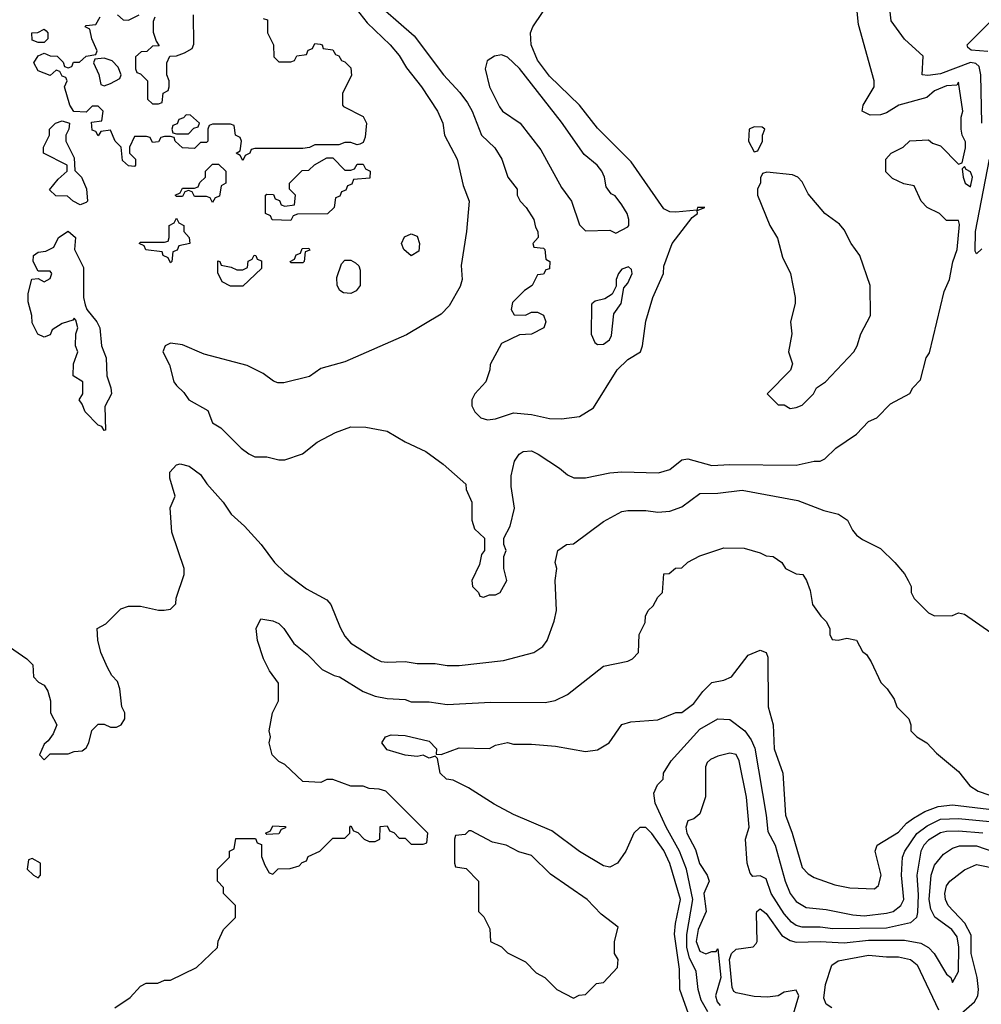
# Model space of a CAD drawing. Header units: inches. Extents: x 1793389 to 1900389, y 320802 to 470796.
# Tile 534 of 656: x 1865449 to 1868645, y 396601 to 399874. Entities that reach past the tile are written whole.
import ezdxf

# ---------------------------------------------------------------- set-up
doc = ezdxf.new("R2010")
doc.units = ezdxf.units.IN
doc.header["$MEASUREMENT"] = 0
doc.layers.add('B8369', color=7, linetype='Continuous')

msp = doc.modelspace()

# ---------------------------------------------------------------- linework, layer by layer
at = {"layer": 'B8369', "color": 2}
for points, elevation in [([(1868647.3, 399530), (1868644.2, 399690), (1868638.2, 399718.2), (1868627.6, 399727.6), (1868610, 399731.6), (1868510, 399694), (1868467.9, 399687.9), (1868448.7, 399690), (1868452.7, 399752.7), (1868390, 399809), (1868346, 399870), (1868340.9, 399910), (1868340.9, 399970), (1868333.6, 399993.6), (1868329.2, 400000)], 246), ([(1866613, 399950), (1866759.6, 399819.6), (1866858, 399690), (1866912, 399632), (1866937.3, 399597.3), (1866953.4, 399570), (1866984, 399490), (1867027.7, 399447.7), (1867051, 399410), (1867071.3, 399350), (1867102, 399310), (1867102, 399290), (1867112, 399270), (1867132, 399250), (1867158, 399210), (1867163.6, 399183.6), (1867171.3, 399170), (1867172, 399150), (1867154, 399130), (1867158, 399118), (1867190, 399114), (1867194, 399110), (1867198, 399078), (1867211.3, 399070), (1867210, 399046), (1867198, 399042), (1867190, 399028), (1867170, 399026), (1867152, 398990), (1867126.8, 398973.2), (1867086.4, 398933.6), (1867082, 398910), (1867092.7, 398892.7), (1867130, 398892), (1867150, 398902), (1867170, 398902), (1867190, 398892), (1867198, 398870), (1867191.3, 398850), (1867150, 398828), (1867110, 398826), (1867050, 398798), (1867012.7, 398727.3), (1867012, 398710), (1866998, 398670), (1866962, 398630), (1866952, 398610), (1866952, 398590), (1866962, 398570), (1866982, 398550), (1867003.5, 398543.5), (1867030, 398546.8), (1867090, 398567.3), (1867150, 398562), (1867210, 398547.7), (1867250, 398547.3), (1867310, 398554.8), (1867356.5, 398583.5), (1867435.1, 398710), (1867470, 398744), (1867512.7, 398770), (1867519.5, 398790), (1867530, 398872), (1867554, 398950), (1867589, 399030), (1867590, 399054), (1867617.2, 399130), (1867684.1, 399215.9), (1867702, 399230), (1867700.4, 399239.6), (1867726, 399250), (1867702, 399250), (1867699.6, 399240.4), (1867630, 399234.5), (1867610, 399235.1), (1867590, 399245.2), (1867481, 399401), (1867370, 399512.7), (1867309.7, 399589.7), (1867210, 399686), (1867170, 399739), (1867149.4, 399790), (1867147, 399830), (1867154.5, 399850), (1867221.1, 399950)], 254), ([(1865774, 399890), (1865792.7, 399872.7), (1865810, 399872), (1865846, 399890)], 246), ([(1865898, 399882), (1865892.7, 399867.3), (1865892.7, 399832.7), (1865902, 399802), (1865912.7, 399787.3), (1865890, 399786), (1865871.6, 399768.4), (1865852.7, 399767.3), (1865834, 399750), (1865834, 399710), (1865838, 399698), (1865850, 399694), (1865874, 399670), (1865874, 399610), (1865890, 399594), (1865910, 399594), (1865922, 399598), (1865926, 399630), (1865942, 399638), (1865946, 399650), (1865946, 399670), (1865938, 399690), (1865938, 399730), (1865947.3, 399752.7), (1865970, 399754), (1865996.4, 399763.6), (1866022, 399778), (1866027.3, 399792.7), (1866026, 399890)], 246), ([(1866567.3, 399910), (1866603.7, 399863.7), (1866680.7, 399790), (1866710, 399754.8), (1866734.2, 399714.2), (1866784, 399650), (1866837.3, 399570), (1866854.8, 399530), (1866861, 399490), (1866902.8, 399410), (1866922.5, 399322.5), (1866942.8, 399270), (1866934, 399170), (1866916.8, 399056.8), (1866919.1, 399010), (1866912.8, 398987.2), (1866876.9, 398923.1), (1866850, 398894.5), (1866734.1, 398825.9), (1866530, 398736.9), (1866450, 398714.5), (1866412.5, 398687.5), (1866326.3, 398666.3), (1866306.6, 398666.6), (1866292.5, 398672.5), (1866258, 398698), (1866204.8, 398724.8), (1866061.5, 398761.5), (1865990, 398793.2), (1865950, 398799), (1865932, 398790), (1865924.7, 398770), (1865946.4, 398726.4), (1865961, 398670), (1865970, 398658), (1865994.4, 398634.4), (1866011.3, 398610), (1866074.4, 398574.4), (1866090, 398534), (1866116.9, 398516.9), (1866184.7, 398450), (1866210, 398431), (1866230, 398421), (1866270, 398421), (1866310, 398411.3), (1866330, 398411.3), (1866388.9, 398431.1), (1866438, 398470), (1866498, 398502), (1866550, 398521), (1866599.8, 398519.8), (1866670, 398506), (1866730, 398471), (1866798.5, 398438.5), (1866856.8, 398396.8), (1866932, 398330), (1866932.7, 398312.7), (1866952, 398270), (1866952, 398210), (1866961, 398181), (1866994, 398150), (1866994, 398110), (1866983.6, 398096.4), (1866976.9, 398063.1), (1866952, 398010), (1866954, 397990), (1866974, 397970), (1866978, 397958), (1866990, 397954), (1867010, 397962), (1867030, 397962), (1867046, 397970), (1867068, 398010), (1867058, 398050), (1867058, 398090), (1867066, 398110), (1867058, 398130), (1867058, 398150), (1867079, 398190), (1867093.2, 398250), (1867082, 398322), (1867082, 398358), (1867093.6, 398406.4), (1867108.7, 398430), (1867122, 398438), (1867150, 398441), (1867172, 398430), (1867243.5, 398383.5), (1867270, 398361), (1867291.1, 398351.1), (1867330, 398351), (1867410, 398367.3), (1867450, 398370.7), (1867572.5, 398367.5), (1867610, 398378.8), (1867650, 398410.8), (1867670, 398414), (1867750, 398392.4), (1867810, 398395.8), (1868030, 398393.4), (1868090, 398406.8), (1868110, 398406.8), (1868125.6, 398414.4), (1868162, 398450), (1868230, 398496), (1868270, 398538), (1868298, 398550), (1868343.1, 398596.9), (1868408.4, 398631.6), (1868418, 398650), (1868443.1, 398676.9), (1868462, 398750), (1868473.2, 398766.8), (1868522, 398970), (1868539.7, 399010), (1868550.9, 399069.1), (1868565.2, 399110), (1868572.7, 399192.7), (1868570, 399206), (1868530, 399206), (1868506, 399230), (1868466, 399250), (1868446, 399270), (1868422, 399322), (1868388.4, 399328.4), (1868350, 399346), (1868328.4, 399368.4), (1868328, 399410), (1868346, 399430), (1868386, 399450), (1868408.4, 399471.6), (1868470, 399474), (1868483.6, 399463.6), (1868510, 399454), (1868570, 399394), (1868582, 399398), (1868592.7, 399447.3), (1868592.5, 399467.5), (1868582, 399490), (1868579, 399510), (1868579, 399550), (1868584, 399570), (1868570, 399666), (1868563.6, 399656.4), (1868530, 399653.3), (1868490, 399637), (1868464.9, 399615.1), (1868371, 399590), (1868330, 399563.7), (1868310, 399558), (1868276.5, 399556.5), (1868249.3, 399569.3), (1868253.2, 399590), (1868289.2, 399650), (1868289.3, 399670), (1868237.5, 399857.5), (1868232.1, 399912.1)], 250), ([(1866258, 399878), (1866272.7, 399872.7), (1866272, 399830), (1866292, 399790), (1866294, 399750), (1866310, 399734), (1866350, 399734), (1866362, 399738), (1866370, 399754), (1866402, 399758), (1866407.3, 399772.7), (1866422, 399778), (1866430, 399794), (1866447.3, 399792.7), (1866454, 399790), (1866458, 399778), (1866490, 399774), (1866498, 399758), (1866510, 399754), (1866518, 399738), (1866530, 399734), (1866550, 399714), (1866551.6, 399688.4), (1866522, 399630), (1866522, 399590), (1866524.7, 399584.7), (1866590, 399552), (1866602, 399530), (1866596.9, 399483.1), (1866590, 399466), (1866579.6, 399460.4), (1866570, 399458), (1866550, 399466), (1866530, 399466), (1866510, 399458), (1866430, 399458), (1866411.6, 399448.4), (1866390, 399446), (1866230, 399446), (1866218, 399442), (1866214, 399430), (1866198, 399422), (1866190, 399406), (1866182, 399422), (1866168, 399430), (1866182, 399438), (1866186, 399470), (1866182, 399482), (1866166, 399490), (1866162, 399522), (1866150, 399526), (1866090, 399526), (1866078, 399522), (1866074, 399510), (1866074, 399470), (1866070, 399466), (1866050, 399466), (1866030, 399446), (1865990, 399448), (1865966, 399470), (1865962, 399482), (1865950, 399486), (1865930, 399486), (1865918, 399482), (1865910, 399468), (1865890, 399466), (1865882, 399482), (1865870, 399486), (1865830, 399486), (1865814, 399450), (1865814, 399430), (1865834, 399410), (1865834, 399390), (1865830, 399386), (1865810, 399388), (1865790, 399406), (1865786, 399450), (1865766, 399470), (1865750, 399506), (1865718, 399502), (1865710, 399488), (1865702, 399502), (1865690, 399506), (1865687.3, 399532.7), (1865722, 399538), (1865726, 399570), (1865710, 399586), (1865690, 399586), (1865670, 399566), (1865628.7, 399568.7), (1865615.3, 399590), (1865598, 399650), (1865606, 399670), (1865602, 399682), (1865590, 399686), (1865582, 399702), (1865570, 399706), (1865550, 399688), (1865510, 399704), (1865495.3, 399730), (1865510, 399754), (1865530, 399762), (1865550, 399754), (1865572.7, 399752.7), (1865592.7, 399732.7), (1865598, 399718), (1865610, 399714), (1865622, 399718), (1865628, 399732), (1865647.3, 399732.7), (1865670, 399752), (1865702, 399758), (1865706, 399770), (1865688, 399810), (1865682, 399842), (1865666, 399850), (1865670, 399854), (1865702, 399858), (1865716.4, 399883.6)], 246), ([(1868667.4, 399767.4), (1868612.1, 399772.1), (1868600.7, 399780.7), (1868598, 399790), (1868678.7, 399870)], 242), ([(1868647.5, 399112.5), (1868630, 399095.3), (1868624.8, 399104.8), (1868626.2, 399170), (1868672.7, 399410)], 246), ([(1865330, 397846.8), (1865472, 397750), (1865492, 397730), (1865494, 397690), (1865511.6, 397671.6), (1865530, 397662), (1865542, 397642), (1865551.3, 397610), (1865551.3, 397570), (1865572, 397530), (1865559.8, 397500.2), (1865543.6, 397476.4), (1865530, 397466), (1865514, 397430), (1865530, 397414), (1865550, 397434), (1865610, 397434), (1865630, 397442), (1865656.4, 397443.6), (1865670, 397454), (1865678, 397470), (1865689, 397511), (1865710, 397532), (1865730, 397532), (1865750, 397522), (1865770, 397522), (1865786, 397530), (1865798, 397550), (1865798, 397570), (1865788, 397590), (1865782, 397650), (1865773.6, 397673.6), (1865754.6, 397694.6), (1865740.2, 397720.2), (1865718, 397770), (1865708.4, 397811.6), (1865706, 397850), (1865734.6, 397865.4), (1865784.7, 397915.3), (1865810, 397924.7), (1865850, 397924.7), (1865910, 397911.3), (1865928.4, 397911.6), (1865950, 397914), (1865968, 397932), (1865968.9, 397951.1), (1865995.3, 398030), (1865995.3, 398050), (1865954, 398170), (1865948.7, 398251.3), (1865966, 398290), (1865948, 398350), (1865948, 398370), (1865970, 398394), (1865982, 398398), (1866012, 398390), (1866050, 398362), (1866070.7, 398330.7), (1866124.7, 398270), (1866151.3, 398230), (1866196, 398190), (1866251.3, 398130), (1866296, 398070), (1866330, 398036), (1866402.5, 397982.5), (1866470, 397946), (1866482.8, 397930), (1866513.7, 397853.7), (1866530, 397824.7), (1866550, 397801), (1866630, 397750.8), (1866650, 397741), (1866670, 397738.8), (1866730, 397740.7), (1866770, 397734), (1866830, 397734), (1866870, 397727.3), (1866910, 397726.8), (1867056.5, 397743.5), (1867158, 397770), (1867188, 397790), (1867202, 397810), (1867225.6, 397874.4), (1867233.2, 397910), (1867229, 398010), (1867234, 398050), (1867229, 398070), (1867238, 398110), (1867266, 398130), (1867290, 398131.3), (1867390, 398206), (1867450, 398238.8), (1867470, 398242.8), (1867530, 398242.8), (1867570, 398237.3), (1867610, 398240.7), (1867650, 398254.8), (1867710, 398298.8), (1867770, 398300.5), (1867850, 398310.4), (1868035.5, 398275.5), (1868122.5, 398242.5), (1868170.5, 398230.5), (1868201, 398210), (1868216.8, 398176.8), (1868230, 398161), (1868250, 398146), (1868310, 398116), (1868358, 398070), (1868390, 398032), (1868402, 398010), (1868412, 397990), (1868412, 397970), (1868422, 397950), (1868470, 397902), (1868490, 397892), (1868550, 397894), (1868570, 397902), (1868590, 397898), (1868676.9, 397836.9)], 246), ([(1865765.2, 396590), (1865816, 396624), (1865850, 396662), (1865868.9, 396671.1), (1865908.4, 396671.6), (1865930, 396682), (1865950, 396682), (1866036.4, 396723.6), (1866106, 396790), (1866108.4, 396811.6), (1866126, 396850), (1866166, 396890), (1866166, 396930), (1866126, 396970), (1866126, 396990), (1866106, 397010), (1866106, 397050), (1866146, 397090), (1866146, 397110), (1866162, 397118), (1866167.3, 397152.7), (1866232.7, 397152.7), (1866238, 397138), (1866252, 397132), (1866252.7, 397092.7), (1866263.6, 397063.6), (1866278, 397038), (1866290, 397034), (1866308.4, 397051.6), (1866347.3, 397052.7), (1866378, 397062), (1866387.3, 397072.7), (1866402, 397078), (1866407.3, 397092.7), (1866446, 397110), (1866490, 397154), (1866530, 397154), (1866546, 397170), (1866546, 397190), (1866550, 397194), (1866558, 397178), (1866572.7, 397172.7), (1866594, 397150), (1866610, 397142), (1866630, 397142), (1866646, 397150), (1866647.3, 397192.7), (1866670, 397194), (1866678, 397178), (1866692.7, 397172.7), (1866710, 397154), (1866730, 397154), (1866750, 397134), (1866790, 397134), (1866802, 397138), (1866806, 397170), (1866666, 397310), (1866643.6, 397316.4), (1866610, 397318), (1866590, 397326), (1866550, 397326), (1866490, 397348), (1866470, 397348), (1866450, 397338), (1866390, 397342), (1866330, 397398), (1866310, 397408), (1866288, 397430), (1866278, 397470), (1866282, 397490), (1866278, 397510), (1866288.7, 397570), (1866308.7, 397610), (1866308.9, 397668.9), (1866279, 397710), (1866259, 397750), (1866239, 397810), (1866235.3, 397850), (1866250, 397882), (1866290, 397876.3), (1866310, 397866.8), (1866326.8, 397850), (1866359.9, 397799.9), (1866404.5, 397764.5), (1866454.4, 397714.4), (1866494, 397694), (1866511.3, 397690), (1866590, 397640.7), (1866630, 397624.9), (1866670, 397617.3), (1866730, 397614), (1866750, 397606.8), (1866810, 397606.8), (1866870, 397597.3), (1867014.8, 397605.2), (1867195.5, 397604.5), (1867229.3, 397610.7), (1867270, 397631), (1867390, 397724.7), (1867470, 397742), (1867486, 397750), (1867506, 397770), (1867508, 397830), (1867528, 397870), (1867528.9, 397891.1), (1867538, 397910), (1867554.6, 397925.4), (1867570, 397954), (1867586, 397970), (1867590, 398032), (1867607.3, 398032.7), (1867629, 398051), (1867650, 398052), (1867670, 398071.3), (1867710, 398091.3), (1867790, 398118), (1867856.9, 398116.9), (1867910, 398102), (1867930, 398092), (1867954, 398090), (1867982, 398070), (1867994, 398050), (1868030, 398032), (1868052, 398030), (1868064.7, 398010), (1868076.9, 397976.9), (1868084.7, 397930), (1868111.6, 397891.6), (1868130, 397874), (1868142, 397850), (1868142, 397830), (1868150, 397814), (1868170, 397812), (1868198, 397818), (1868231.1, 397811.1), (1868250, 397774), (1868263.6, 397763.6), (1868279.8, 397739.8), (1868311.1, 397671.1), (1868332, 397650), (1868355.3, 397615.3), (1868364.7, 397590), (1868404.7, 397550), (1868411.3, 397530), (1868411.3, 397510), (1868431.3, 397490), (1868464.7, 397470), (1868496.3, 397436.3), (1868570, 397374.8), (1868607.6, 397327.6), (1868634.8, 397310), (1868670, 397297.4)], 242), ([(1867672.3, 396570), (1867643, 396650), (1867641.6, 396718.4), (1867625.6, 396834.4), (1867628.3, 396870), (1867645.4, 396950), (1867610, 397069.3), (1867590, 397112.7), (1867550, 397169.3), (1867530, 397189.2), (1867510, 397189.2), (1867490.8, 397170), (1867464, 397110), (1867436, 397070), (1867410, 397057.2), (1867390, 397061.2), (1867310, 397109.3), (1867217.4, 397177.4), (1867090, 397232.3), (1867026.5, 397266.5), (1866941.2, 397321.2), (1866890, 397346), (1866868, 397350), (1866846, 397370), (1866838, 397418), (1866830, 397426), (1866810, 397419), (1866790, 397429), (1866770, 397425.2), (1866730, 397429.3), (1866670, 397447.3), (1866652.7, 397470), (1866665.2, 397490), (1866683.3, 397496.7), (1866730, 397494.4), (1866810, 397475.5), (1866834.8, 397450), (1866832.7, 397432.7), (1866850, 397431), (1866910, 397454), (1867010, 397452), (1867030, 397462), (1867070, 397471), (1867090, 397466), (1867150, 397466), (1867230, 397458.8), (1867330, 397441), (1867370, 397446.8), (1867408.7, 397470), (1867450, 397531), (1867480.2, 397539.8), (1867570, 397546.8), (1867630, 397571), (1867650, 397571.3), (1867690, 397601), (1867719.3, 397640.7), (1867749.4, 397670.6), (1867790, 397678.8), (1867815.3, 397690), (1867870, 397762), (1867910, 397778), (1867930.7, 397770.7), (1867935.3, 397755.3), (1867937.3, 397590), (1867954, 397530), (1867957, 397450), (1867985.5, 397370), (1867994, 397230), (1868017.1, 397170), (1868050, 397056), (1868070, 397034.8), (1868090, 397022.8), (1868158, 396998), (1868207.9, 396987.9), (1868290, 396984.7), (1868304, 396996), (1868312, 397030), (1868292.7, 397110), (1868299, 397130), (1868370, 397173.4), (1868396.8, 397203.2), (1868419.8, 397220.2), (1868457.5, 397242.5), (1868501.8, 397258.2), (1868550, 397264), (1868670.2, 397250.2)], 238), ([(1867736.6, 396576.6), (1867714.5, 396614.5), (1867704.7, 396650), (1867697.7, 396710), (1867675.6, 396755.6), (1867666, 396790), (1867666.5, 396833.5), (1867687, 396950), (1867665.7, 397050), (1867642.3, 397110), (1867597.3, 397190), (1867560.9, 397270), (1867557.2, 397302.8), (1867569.1, 397330.9), (1867588, 397350), (1867589, 397370), (1867614, 397410), (1867710, 397515.5), (1867770, 397550.6), (1867810, 397547.7), (1867859.5, 397510), (1867880.7, 397480.7), (1867892.5, 397452.5), (1867930.3, 397230.3), (1867935.3, 397175.3), (1867960.4, 397130), (1867993.4, 397010), (1868010.4, 396970), (1868030, 396943), (1868063.4, 396923.4), (1868130, 396916), (1868218.9, 396898.9), (1868255.8, 396895.8), (1868330, 396904), (1868352.3, 396910), (1868377.6, 396930), (1868387.6, 396950), (1868380.4, 397030), (1868383.6, 397090), (1868391.2, 397110), (1868431.4, 397168.6), (1868465.6, 397194.4), (1868510, 397216.2), (1868570, 397218.6), (1868790, 397197.3)], 234), ([(1868650, 397170.2), (1868570, 397177.2), (1868530, 397176.1), (1868510, 397171.4), (1868470, 397147), (1868454.3, 397130), (1868444.8, 397110), (1868430.9, 397030), (1868435.2, 396964.8), (1868433.2, 396906.8), (1868429.6, 396890), (1868410, 396872.4), (1868330, 396854), (1868151.6, 396851.6), (1868110, 396858), (1868050, 396858), (1868030, 396863.7), (1868014.3, 396874.3), (1867990, 396902.4), (1867947.2, 396970), (1867930, 397018.8), (1867910, 397028.2), (1867886.4, 397026.4), (1867877.1, 397037.1), (1867867.4, 397070), (1867861.3, 397150), (1867873.7, 397190), (1867864.4, 397290), (1867840.7, 397410), (1867830, 397431), (1867810, 397436), (1867770, 397426), (1867744.7, 397415.3), (1867734.6, 397405.4), (1867729, 397390), (1867728.9, 397291.1), (1867710, 397234), (1867690, 397218), (1867670, 397211), (1867662.7, 397190), (1867666, 397170), (1867695.3, 397115.3), (1867709, 397069), (1867734.3, 397030), (1867740.5, 397010), (1867722.8, 396970), (1867730.8, 396909.2), (1867703.7, 396850), (1867697.4, 396810), (1867710, 396778.4), (1867730, 396769.5), (1867750, 396777), (1867763.6, 396776.4), (1867770, 396786), (1867779.4, 396690), (1867762.2, 396630), (1867767.1, 396610), (1867777, 396597)], 230), ([(1868021.6, 396570), (1868039.3, 396630), (1868030, 396648.7), (1867990, 396641.2), (1867970.4, 396629.6), (1867935.1, 396624.9), (1867890, 396627.6), (1867830, 396639.6), (1867823.3, 396643.3), (1867816.9, 396656.9), (1867808.2, 396750), (1867815.1, 396770), (1867830, 396784.9), (1867887.2, 396792.8), (1867896.8, 396803.2), (1867900.4, 396810), (1867898, 396902), (1867899.3, 396910), (1867910, 396919.1), (1867930, 396903), (1867982.4, 396830), (1868010, 396812.9), (1868030, 396807.7), (1868110, 396810.2), (1868190, 396805.2), (1868270, 396814.2), (1868390, 396814), (1868444.4, 396804.4), (1868470.2, 396790.2), (1868488.4, 396770), (1868530, 396701), (1868544.7, 396690), (1868550, 396674), (1868569.2, 396710.8), (1868571, 396791), (1868565.6, 396825.6), (1868547, 396850), (1868490.9, 396890.9), (1868478, 396918), (1868472, 396950), (1868479.1, 397030), (1868490, 397064), (1868519.4, 397100.6), (1868550, 397120.4), (1868572.5, 397127.5), (1868630, 397127.6), (1868690, 397107.4)], 226), ([(1868570, 396563.1), (1868622.4, 396610), (1868633.7, 396630), (1868636, 396650), (1868631.8, 396690), (1868612.3, 396770), (1868611.4, 396831.4), (1868590.6, 396870.6), (1868535.6, 396930), (1868526.3, 396950), (1868524.7, 396970), (1868530, 396994.8), (1868540.9, 397010), (1868590, 397047.7), (1868630, 397066), (1868776.5, 397036.5)], 222), ([(1868149.1, 396589.1), (1868130, 396602), (1868121.5, 396621.5), (1868127.3, 396667.3), (1868148.3, 396731.7), (1868170, 396746), (1868270, 396764.9), (1868330, 396758.7), (1868370, 396759.5), (1868410.2, 396750.2), (1868432.5, 396732.5), (1868503.2, 396583.2)], 222)]:
    msp.add_lwpolyline(points, dxfattribs=dict(at, elevation=elevation))
for points, elevation in [([(1865510, 399798), (1865490, 399806), (1865489.2, 399830), (1865509, 399831), (1865530, 399842), (1865536.9, 399836.9), (1865542, 399830), (1865542, 399810), (1865530, 399798)], 246), ([(1867050, 399757.2), (1867027.1, 399752.9), (1867002.8, 399737.2), (1866996, 399710), (1867010.5, 399650), (1867043.8, 399583.8), (1867053.4, 399570), (1867112.7, 399530), (1867180.9, 399440.9), (1867250, 399316), (1867282.8, 399270), (1867310, 399192), (1867330, 399172), (1867410, 399174), (1867430, 399164.7), (1867470, 399184.7), (1867474, 399190), (1867474, 399210), (1867468, 399230), (1867450, 399258), (1867428.4, 399288.4), (1867415.3, 399295.3), (1867398, 399318), (1867393.2, 399350), (1867384, 399370), (1867368.7, 399390), (1867325.1, 399425.1), (1867250, 399532.7), (1867110, 399711.3), (1867070, 399749.4)], 258), ([(1865730, 399746), (1865698, 399742), (1865694, 399730), (1865711.6, 399691.6), (1865718, 399658), (1865730, 399654), (1865750, 399662), (1865782, 399678), (1865786, 399690), (1865776.4, 399716.4), (1865756.4, 399736.4)], 246), ([(1866002, 399558), (1865992.7, 399547.3), (1865978, 399542), (1865972.7, 399527.3), (1865958, 399522), (1865954, 399510), (1865958, 399498), (1865970, 399494), (1866010, 399494), (1866027.3, 399512.7), (1866042, 399518), (1866046, 399530), (1866016.4, 399556.4)], 246), ([(1865650, 399258), (1865626, 399270), (1865607.3, 399287.3), (1865568.4, 399288.4), (1865548, 399308), (1865576.4, 399343.6), (1865606, 399370), (1865606, 399390), (1865528, 399430), (1865528, 399450), (1865548, 399490), (1865548, 399510), (1865568, 399530), (1865590, 399538), (1865614, 399530), (1865612, 399510), (1865602, 399490), (1865602, 399470), (1865630, 399414), (1865632, 399372), (1865654, 399350), (1865671.1, 399311.1), (1865674, 399270), (1865670, 399266)], 246), ([(1867890, 399518), (1867874, 399510), (1867872, 399470), (1867890, 399434), (1867902, 399438), (1867918, 399470), (1867918, 399490), (1867926, 399510), (1867916.4, 399516.4)], 254), ([(1866530, 399374), (1866550, 399374), (1866562, 399378), (1866570, 399394), (1866590, 399394), (1866598, 399378), (1866614, 399370), (1866612.7, 399347.3), (1866558, 399342), (1866552.7, 399327.3), (1866538, 399322), (1866532.7, 399307.3), (1866518, 399302), (1866512.7, 399287.3), (1866498, 399282), (1866494, 399250), (1866471.6, 399228.4), (1866372.7, 399227.3), (1866358, 399222), (1866350, 399206), (1866288, 399208), (1866282, 399222), (1866266, 399230), (1866266, 399290), (1866270, 399294), (1866292.7, 399292.7), (1866298, 399278), (1866312.7, 399272.7), (1866318, 399258), (1866330, 399254), (1866362, 399258), (1866366, 399290), (1866346, 399310), (1866346, 399330), (1866387.3, 399372.7), (1866410, 399374), (1866428.4, 399391.6), (1866470, 399414), (1866490, 399414)], 246), ([(1866090, 399266), (1866082, 399282), (1866070, 399286), (1866030, 399286), (1866022, 399302), (1866010, 399306), (1865998, 399302), (1865990, 399286), (1865970, 399286), (1865966, 399290), (1865982, 399298), (1865990, 399314), (1866030, 399314), (1866042, 399318), (1866047.3, 399332.7), (1866066, 399350), (1866066, 399370), (1866090, 399394), (1866110, 399394), (1866134, 399370), (1866134, 399330), (1866118, 399322), (1866112.7, 399287.3), (1866098, 399282)], 246), ([(1867932.7, 399367.3), (1867918, 399362), (1867911.6, 399348.4), (1867911.6, 399331.6), (1867901, 399310), (1867901, 399290), (1867942.8, 399190), (1867967.9, 399147.9), (1867984.1, 399084.1), (1868010.7, 399030), (1868026.8, 398950), (1868026.8, 398930), (1868011, 398870), (1868016, 398830), (1868004.7, 398770), (1868018, 398730), (1868010.7, 398709.3), (1867934, 398630), (1867970, 398594), (1867990, 398594), (1868010, 398582), (1868030, 398584.7), (1868050, 398592), (1868088, 398630), (1868098, 398650), (1868128, 398670), (1868221.2, 398770), (1868233.2, 398790), (1868245.2, 398830), (1868277.2, 398890), (1868276, 398990), (1868241.2, 399090), (1868213.2, 399130), (1868190, 399175.3), (1868174.2, 399194.2), (1868125.2, 399230), (1868070, 399295.3), (1868050, 399335.3), (1868035.3, 399350), (1868017.5, 399357.5)], 254), ([(1868590, 399386), (1868582, 399378), (1868584.7, 399350), (1868592, 399330), (1868610, 399318), (1868616, 399350), (1868610, 399368), (1868595.3, 399375.3)], 250), ([(1865950, 399066), (1865942, 399082), (1865926, 399090), (1865922, 399102), (1865868.4, 399108.4), (1865862, 399122), (1865846, 399130), (1865850, 399134), (1865930, 399134), (1865942, 399138), (1865946, 399150), (1865946, 399190), (1865962, 399198), (1865970, 399214), (1865978, 399198), (1865994, 399190), (1865994, 399170), (1866012, 399150), (1866014, 399130), (1865978, 399122), (1865972, 399108), (1865958, 399102), (1865954, 399070)], 246), ([(1865730, 398508), (1865722, 398522), (1865710, 398526), (1865666, 398570), (1865656.4, 398596.4), (1865646, 398610), (1865658, 398630), (1865658, 398670), (1865626, 398690), (1865628, 398730), (1865642, 398770), (1865634, 398790), (1865635.1, 398830), (1865642, 398850), (1865635.5, 398875.5), (1865630, 398882), (1865624.9, 398875.1), (1865590, 398863.6), (1865556.9, 398843.1), (1865550, 398826), (1865530, 398818), (1865508.9, 398828.9), (1865490, 398866), (1865489, 398890), (1865476.4, 398936.4), (1865476.4, 398963.6), (1865489, 399011), (1865510, 399014), (1865530, 399002), (1865550, 399014), (1865555.3, 399030), (1865550, 399038), (1865510, 399038), (1865493.2, 399070), (1865494, 399090), (1865510, 399100.7), (1865536, 399104), (1865562, 399118), (1865578, 399150), (1865610, 399171.3), (1865634, 399150), (1865631.3, 399110), (1865661, 399050), (1865661, 398950), (1865666.4, 398926.4), (1865671.3, 398910), (1865704.7, 398870), (1865714.8, 398850), (1865721, 398790), (1865736, 398750), (1865738, 398690), (1865752, 398650), (1865754, 398630), (1865731.6, 398588.4), (1865734, 398510)], 246), ([(1866750, 399088.7), (1866726, 399110), (1866718, 399130), (1866728, 399152), (1866750, 399162), (1866770, 399154), (1866778, 399130), (1866776, 399104)], 246), ([(1866350, 399066), (1866348, 399070), (1866362, 399078), (1866367.3, 399092.7), (1866382, 399098), (1866387.3, 399112.7), (1866410, 399114), (1866412.7, 399107.3), (1866398, 399102), (1866394, 399070), (1866390, 399066)], 246), ([(1866150, 398988), (1866122, 399002), (1866107.3, 399032.7), (1866107.3, 399072.7), (1866114, 399070), (1866118, 399058), (1866151.6, 399051.6), (1866170, 399042), (1866190, 399042), (1866206, 399050), (1866208.4, 399071.6), (1866222, 399078), (1866228.4, 399091.6), (1866234, 399090), (1866238, 399078), (1866252.7, 399072.7), (1866252.7, 399047.3), (1866190, 398988)], 246), ([(1866550, 398964), (1866525.6, 398965.6), (1866513.2, 398973.2), (1866504, 398990), (1866503.1, 399016.9), (1866518, 399062), (1866530, 399074), (1866550, 399074), (1866565.4, 399065.4), (1866576, 399056), (1866581, 399041), (1866581, 398990), (1866567.3, 398972.7)], 246), ([(1867472.3, 399052.3), (1867450, 399044), (1867438.8, 399030), (1867431.3, 399010), (1867432, 398988), (1867418.8, 398961.2), (1867394.4, 398945.6), (1867362, 398938), (1867351.1, 398928.9), (1867350, 398926), (1867348, 398828), (1867360.4, 398800.4), (1867370, 398794), (1867390, 398795.5), (1867409.3, 398810), (1867416.4, 398823.6), (1867424.1, 398895.9), (1867448.7, 398930), (1867457.2, 398982.8), (1867470, 398998), (1867485.2, 399030), (1867483.1, 399043.1)], 258), ([(1866270, 397166), (1866266, 397170), (1866282, 397178), (1866290, 397194), (1866332.7, 397192.7), (1866332.7, 397187.3), (1866318, 397182), (1866310, 397168)], 242), ([(1866950, 397178), (1866942, 397178), (1866930, 397166), (1866898, 397162), (1866894, 397150), (1866894, 397070), (1866898, 397058), (1866932.7, 397052.7), (1866974, 397010), (1866974, 396910), (1866991.6, 396891.6), (1867011.6, 396851.6), (1867014, 396810), (1867050, 396792), (1867070, 396772), (1867130, 396742), (1867165.4, 396705.4), (1867194, 396690), (1867234, 396650), (1867290, 396622), (1867308.4, 396631.6), (1867330, 396634), (1867366, 396670), (1867390, 396674), (1867436.4, 396723.6), (1867438, 396750), (1867426, 396770), (1867426, 396810), (1867438, 396858), (1867381.2, 396901.2), (1867335.3, 396950), (1867213.6, 397033.6), (1867150, 397095.3), (1867108.4, 397108.4), (1867066, 397130), (1867020.4, 397140.4)], 242), ([(1865490, 397086), (1865478, 397082), (1865474, 397050), (1865494, 397030), (1865510, 397022), (1865518, 397030), (1865518, 397070)], 246)]:
    msp.add_lwpolyline(points, close=True, dxfattribs=dict(at, elevation=elevation))

doc.saveas('drawing.dxf')
